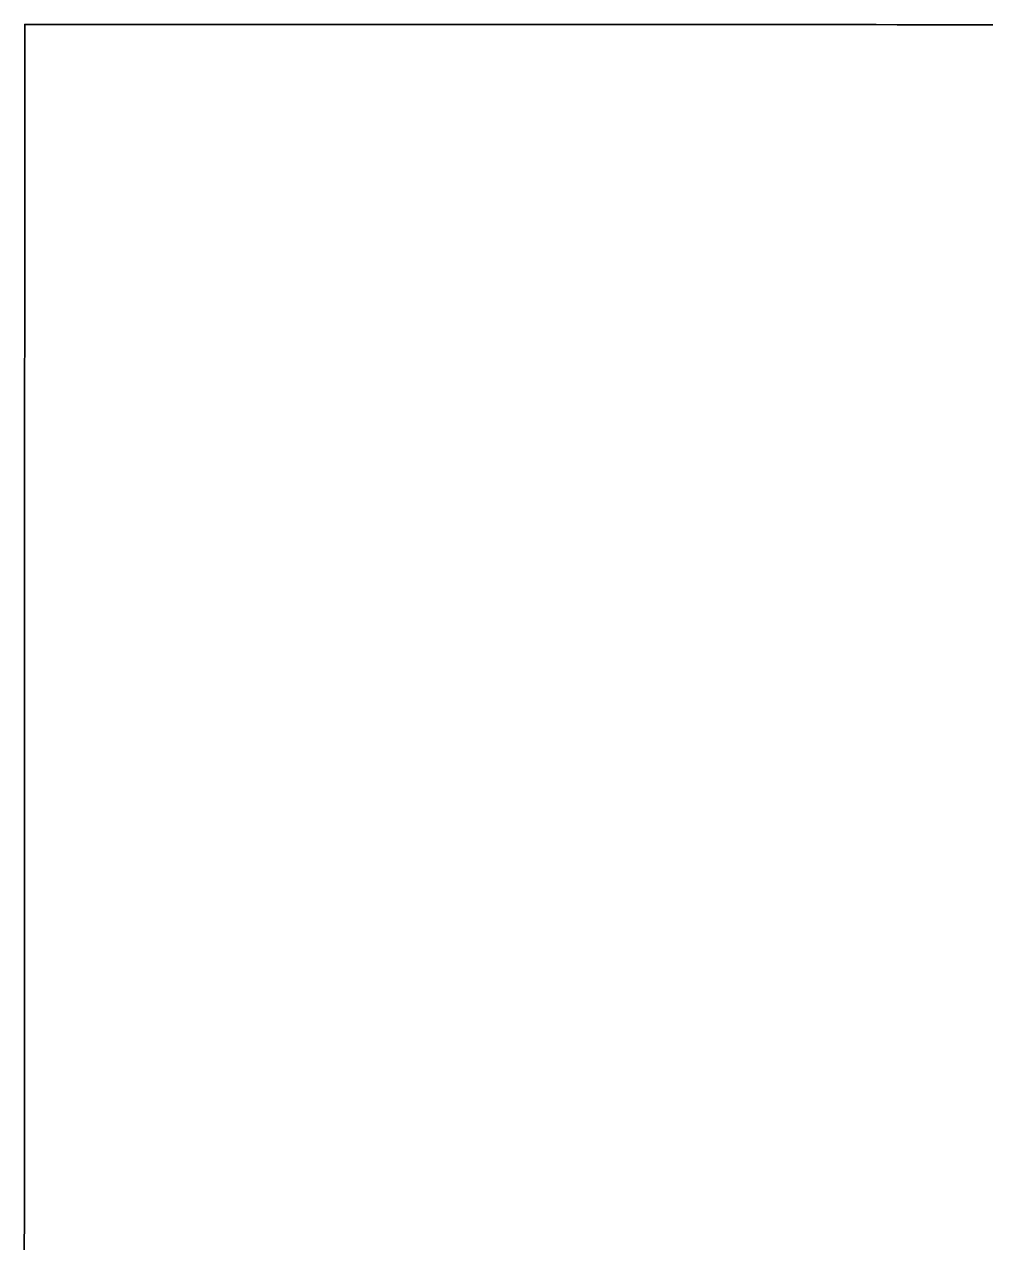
# Model space of a CAD drawing. Extents: x -7.3 to 34, y 0 to 22.
# Drawn here: x 2.23311 to 2.25369, y 0.91159 to 0.93768 of the extents above; entities that cross this region are included whole.
import ezdxf

# ---------------------------------------------------------------- set-up
doc = ezdxf.new("R2010")
doc.units = 0
doc.layers.add('SH_Text', color=7, linetype='Continuous')

msp = doc.modelspace()

# ---------------------------------------------------------------- linework, layer by layer
at = {"layer": 'SH_Text'}
for p, q in [((2.233124, 0.937674), (2.233124, 0.937675)), ((2.233124, 0.937675), (2.233125, 0.937675)), ((2.233124, 0.93767), (2.233124, 0.937674)), ((2.233124, 0.937664), (2.233124, 0.93767)), ((2.233124, 0.937654), (2.233124, 0.937664)), ((2.233124, 0.937642), (2.233124, 0.937654)), ((2.233124, 0.937627), (2.233124, 0.937642)), ((2.233124, 0.937609), (2.233124, 0.937627)), ((2.233124, 0.937588), (2.233124, 0.937609)), ((2.233124, 0.937565), (2.233124, 0.937588)), ((2.233124, 0.937539), (2.233124, 0.937565)), ((2.233124, 0.93751), (2.233124, 0.937539)), ((2.233124, 0.937478), (2.233124, 0.93751)), ((2.233124, 0.937444), (2.233124, 0.937478)), ((2.233124, 0.937407), (2.233124, 0.937444)), ((2.233125, 0.937675), (2.233126, 0.937675)), ((2.233126, 0.937675), (2.233128, 0.937675)), ((2.233128, 0.937675), (2.233131, 0.937675)), ((2.233131, 0.937675), (2.233135, 0.937675)), ((2.233135, 0.937675), (2.23314, 0.937675)), ((2.23314, 0.937675), (2.233145, 0.937675)), ((2.233145, 0.937675), (2.233152, 0.937675)), ((2.233152, 0.937675), (2.233159, 0.937675)), ((2.233159, 0.937675), (2.233167, 0.937675)), ((2.233167, 0.937675), (2.233175, 0.937675)), ((2.233175, 0.937675), (2.233185, 0.937675)), ((2.233185, 0.937675), (2.233195, 0.937675)), ((2.233195, 0.937675), (2.233207, 0.937675)), ((2.233207, 0.937675), (2.233218, 0.937675)), ((2.233218, 0.937675), (2.233231, 0.937675)), ((2.233231, 0.937675), (2.233245, 0.937675)), ((2.233245, 0.937675), (2.233259, 0.937675)), ((2.233259, 0.937675), (2.233274, 0.937675)), ((2.233274, 0.937675), (2.23329, 0.937675)), ((2.23329, 0.937675), (2.233307, 0.937675)), ((2.233307, 0.937675), (2.233324, 0.937675)), ((2.233324, 0.937675), (2.233361, 0.937675)), ((2.233361, 0.937675), (2.233402, 0.937675)), ((2.233402, 0.937675), (2.233445, 0.937675)), ((2.233445, 0.937675), (2.233491, 0.937675)), ((2.233491, 0.937675), (2.23354, 0.937675)), ((2.23354, 0.937675), (2.233593, 0.937675)), ((2.233593, 0.937675), (2.233648, 0.937675)), ((2.233648, 0.937675), (2.233706, 0.937675)), ((2.233706, 0.937675), (2.233767, 0.937675)), ((2.233767, 0.937675), (2.233831, 0.937675)), ((2.233831, 0.937675), (2.233898, 0.937675)), ((2.233898, 0.937675), (2.233967, 0.937675)), ((2.233967, 0.937675), (2.234039, 0.937675)), ((2.234039, 0.937675), (2.234114, 0.937675)), ((2.234114, 0.937675), (2.234192, 0.937675)), ((2.234192, 0.937675), (2.234273, 0.937675)), ((2.234273, 0.937675), (2.234356, 0.937675)), ((2.234356, 0.937675), (2.234442, 0.937675)), ((2.234442, 0.937675), (2.23453, 0.937675)), ((2.23453, 0.937675), (2.234622, 0.937675)), ((2.234622, 0.937675), (2.234715, 0.937675)), ((2.234715, 0.937675), (2.234812, 0.937675)), ((2.234812, 0.937675), (2.23491, 0.937675)), ((2.23491, 0.937675), (2.235012, 0.937675)), ((2.235012, 0.937675), (2.235116, 0.937675)), ((2.235116, 0.937675), (2.235222, 0.937675)), ((2.235222, 0.937675), (2.235331, 0.937675)), ((2.235331, 0.937675), (2.235442, 0.937675)), ((2.235442, 0.937675), (2.235556, 0.937674)), ((2.235556, 0.937674), (2.235671, 0.937674)), ((2.235671, 0.937674), (2.23579, 0.937674)), ((2.23579, 0.937674), (2.23591, 0.937674)), ((2.23591, 0.937674), (2.236033, 0.937674)), ((2.236033, 0.937674), (2.236159, 0.937674)), ((2.236159, 0.937674), (2.236286, 0.937674)), ((2.236286, 0.937674), (2.236416, 0.937674)), ((2.236416, 0.937674), (2.236548, 0.937674)), ((2.236548, 0.937674), (2.236682, 0.937674)), ((2.236682, 0.937674), (2.236818, 0.937674)), ((2.236818, 0.937674), (2.236956, 0.937674)), ((2.236956, 0.937674), (2.237097, 0.937674)), ((2.237097, 0.937674), (2.237239, 0.937674)), ((2.237239, 0.937674), (2.237384, 0.937674)), ((2.237384, 0.937674), (2.23753, 0.937674)), ((2.23753, 0.937674), (2.237679, 0.937674)), ((2.237679, 0.937674), (2.23783, 0.937674)), ((2.23783, 0.937674), (2.237982, 0.937674)), ((2.237982, 0.937674), (2.238137, 0.937674)), ((2.238137, 0.937674), (2.238293, 0.937673)), ((2.238293, 0.937673), (2.238451, 0.937673)), ((2.238451, 0.937673), (2.238611, 0.937673)), ((2.238611, 0.937673), (2.238773, 0.937673)), ((2.238773, 0.937673), (2.238937, 0.937673)), ((2.238937, 0.937673), (2.239103, 0.937673)), ((2.239103, 0.937673), (2.23927, 0.937673)), ((2.23927, 0.937673), (2.239439, 0.937673)), ((2.239439, 0.937673), (2.23961, 0.937673)), ((2.23961, 0.937673), (2.239782, 0.937673)), ((2.239782, 0.937673), (2.239956, 0.937673)), ((2.239956, 0.937673), (2.240132, 0.937673)), ((2.240132, 0.937673), (2.240309, 0.937673)), ((2.240309, 0.937673), (2.240488, 0.937673)), ((2.240488, 0.937673), (2.240668, 0.937673)), ((2.240668, 0.937673), (2.24085, 0.937673)), ((2.24085, 0.937673), (2.241034, 0.937672)), ((2.241034, 0.937672), (2.241219, 0.937672)), ((2.241219, 0.937672), (2.241405, 0.937672)), ((2.241405, 0.937672), (2.241593, 0.937672)), ((2.241593, 0.937672), (2.241783, 0.937672)), ((2.241783, 0.937672), (2.241973, 0.937672)), ((2.241973, 0.937672), (2.242165, 0.937672)), ((2.242165, 0.937672), (2.242359, 0.937672)), ((2.242359, 0.937672), (2.242553, 0.937672)), ((2.242553, 0.937672), (2.242749, 0.937672)), ((2.242749, 0.937672), (2.242947, 0.937672)), ((2.242947, 0.937672), (2.243145, 0.937672)), ((2.243145, 0.937672), (2.243345, 0.937672)), ((2.243345, 0.937672), (2.243546, 0.937672)), ((2.243546, 0.937672), (2.243748, 0.937671)), ((2.243748, 0.937671), (2.243951, 0.937671)), ((2.243951, 0.937671), (2.244156, 0.937671)), ((2.244156, 0.937671), (2.244361, 0.937671)), ((2.244361, 0.937671), (2.244567, 0.937671)), ((2.244567, 0.937671), (2.244775, 0.937671)), ((2.244775, 0.937671), (2.244984, 0.937671)), ((2.244984, 0.937671), (2.245193, 0.937671)), ((2.245193, 0.937671), (2.245404, 0.937671)), ((2.245404, 0.937671), (2.245615, 0.937671)), ((2.245615, 0.937671), (2.245828, 0.937671)), ((2.245828, 0.937671), (2.246041, 0.937671)), ((2.246041, 0.937671), (2.246255, 0.937671)), ((2.246255, 0.937671), (2.24647, 0.93767)), ((2.24647, 0.93767), (2.246686, 0.93767)), ((2.246686, 0.93767), (2.246903, 0.93767)), ((2.246903, 0.93767), (2.247338, 0.93767)), ((2.247338, 0.93767), (2.247777, 0.93767)), ((2.247777, 0.93767), (2.248218, 0.93767)), ((2.248218, 0.93767), (2.248662, 0.93767)), ((2.248662, 0.93767), (2.249108, 0.937669)), ((2.249108, 0.937669), (2.249556, 0.937669)), ((2.249556, 0.937669), (2.250006, 0.937669)), ((2.250006, 0.937669), (2.250457, 0.937669)), ((2.250457, 0.937669), (2.250911, 0.937669)), ((2.250911, 0.937669), (2.251365, 0.937669)), ((2.251365, 0.937669), (2.251821, 0.937668)), ((2.251821, 0.937668), (2.252278, 0.937668)), ((2.252278, 0.937668), (2.253193, 0.937668)), ((2.253193, 0.937668), (2.25411, 0.937668)), ((2.233124, 0.937367), (2.233124, 0.937407)), ((2.233124, 0.937325), (2.233124, 0.937367)), ((2.233124, 0.937279), (2.233124, 0.937325)), ((2.233124, 0.937232), (2.233124, 0.937279)), ((2.233124, 0.937181), (2.233124, 0.937232)), ((2.233124, 0.937128), (2.233124, 0.937181)), ((2.233124, 0.937072), (2.233124, 0.937128)), ((2.233124, 0.937014), (2.233124, 0.937072)), ((2.233124, 0.936953), (2.233124, 0.937014)), ((2.233124, 0.93689), (2.233124, 0.936953)), ((2.233124, 0.936823), (2.233124, 0.93689)), ((2.233124, 0.936755), (2.233124, 0.936823)), ((2.233124, 0.936683), (2.233124, 0.936755)), ((2.233124, 0.93661), (2.233124, 0.936683)), ((2.233124, 0.936533), (2.233124, 0.93661)), ((2.233124, 0.936454), (2.233124, 0.936533)), ((2.233124, 0.936373), (2.233124, 0.936454)), ((2.233124, 0.936289), (2.233124, 0.936373)), ((2.233124, 0.936202), (2.233124, 0.936289)), ((2.233124, 0.936113), (2.233124, 0.936202)), ((2.233123, 0.935928), (2.233124, 0.936022)), ((2.233123, 0.935831), (2.233123, 0.935928)), ((2.233124, 0.936022), (2.233124, 0.936113)), ((2.233123, 0.935732), (2.233123, 0.935831)), ((2.233123, 0.935631), (2.233123, 0.935732)), ((2.233123, 0.935527), (2.233123, 0.935631)), ((2.233123, 0.935421), (2.233123, 0.935527)), ((2.233123, 0.935312), (2.233123, 0.935421)), ((2.233123, 0.935201), (2.233123, 0.935312)), ((2.233123, 0.935088), (2.233123, 0.935201)), ((2.233123, 0.934972), (2.233123, 0.935088)), ((2.233123, 0.934854), (2.233123, 0.934972)), ((2.233123, 0.934733), (2.233123, 0.934854)), ((2.233123, 0.93461), (2.233123, 0.934733)), ((2.233123, 0.934485), (2.233123, 0.93461)), ((2.233123, 0.934357), (2.233123, 0.934485)), ((2.233123, 0.934227), (2.233123, 0.934357)), ((2.233123, 0.934095), (2.233123, 0.934227)), ((2.233123, 0.933961), (2.233123, 0.934095)), ((2.233123, 0.933824), (2.233123, 0.933961)), ((2.233123, 0.933685), (2.233123, 0.933824)), ((2.233123, 0.933543), (2.233123, 0.933685)), ((2.233123, 0.9334), (2.233123, 0.933543)), ((2.233122, 0.933254), (2.233123, 0.9334)), ((2.233122, 0.933106), (2.233122, 0.933254)), ((2.233122, 0.932955), (2.233122, 0.933106)), ((2.233122, 0.932803), (2.233122, 0.932955)), ((2.233122, 0.932648), (2.233122, 0.932803)), ((2.233122, 0.932491), (2.233122, 0.932648)), ((2.233122, 0.932332), (2.233122, 0.932491)), ((2.233122, 0.93217), (2.233122, 0.932332)), ((2.233122, 0.932007), (2.233122, 0.93217)), ((2.233122, 0.931841), (2.233122, 0.932007)), ((2.233122, 0.931673), (2.233122, 0.931841)), ((2.233122, 0.931503), (2.233122, 0.931673)), ((2.233122, 0.931331), (2.233122, 0.931503)), ((2.233122, 0.931157), (2.233122, 0.931331)), ((2.233122, 0.930981), (2.233122, 0.931157)), ((2.233122, 0.930802), (2.233122, 0.930981)), ((2.233122, 0.930622), (2.233122, 0.930802)), ((2.233121, 0.930439), (2.233122, 0.930622)), ((2.233121, 0.930255), (2.233121, 0.930439)), ((2.233121, 0.930068), (2.233121, 0.930255)), ((2.233121, 0.929879), (2.233121, 0.930068)), ((2.233121, 0.929689), (2.233121, 0.929879)), ((2.233121, 0.929496), (2.233121, 0.929689)), ((2.233121, 0.929301), (2.233121, 0.929496)), ((2.233121, 0.929104), (2.233121, 0.929301)), ((2.233121, 0.928906), (2.233121, 0.929104)), ((2.233121, 0.928705), (2.233121, 0.928906)), ((2.233121, 0.928502), (2.233121, 0.928705)), ((2.233121, 0.928298), (2.233121, 0.928502)), ((2.233121, 0.928091), (2.233121, 0.928298)), ((2.233121, 0.927882), (2.233121, 0.928091)), ((2.23312, 0.927672), (2.233121, 0.927882)), ((2.23312, 0.92746), (2.23312, 0.927672)), ((2.23312, 0.927245), (2.23312, 0.92746)), ((2.23312, 0.927029), (2.23312, 0.927245)), ((2.23312, 0.926811), (2.23312, 0.927029)), ((2.23312, 0.926591), (2.23312, 0.926811)), ((2.23312, 0.926369), (2.23312, 0.926591)), ((2.23312, 0.926146), (2.23312, 0.926369)), ((2.23312, 0.92592), (2.23312, 0.926146)), ((2.23312, 0.925693), (2.23312, 0.92592)), ((2.23312, 0.925463), (2.23312, 0.925693)), ((2.23312, 0.925232), (2.23312, 0.925463)), ((2.233119, 0.925), (2.23312, 0.925232)), ((2.233119, 0.924765), (2.233119, 0.925)), ((2.233119, 0.924529), (2.233119, 0.924765)), ((2.233119, 0.924291), (2.233119, 0.924529)), ((2.233119, 0.924051), (2.233119, 0.924291)), ((2.233119, 0.923809), (2.233119, 0.924051)), ((2.233119, 0.923566), (2.233119, 0.923809)), ((2.233119, 0.923321), (2.233119, 0.923566)), ((2.233119, 0.923074), (2.233119, 0.923321)), ((2.233119, 0.922825), (2.233119, 0.923074)), ((2.233119, 0.922575), (2.233119, 0.922825)), ((2.233118, 0.922323), (2.233119, 0.922575)), ((2.233118, 0.922069), (2.233118, 0.922323)), ((2.233118, 0.921814), (2.233118, 0.922069)), ((2.233118, 0.921557), (2.233118, 0.921814)), ((2.233118, 0.921299), (2.233118, 0.921557)), ((2.233118, 0.921038), (2.233118, 0.921299)), ((2.233118, 0.920777), (2.233118, 0.921038)), ((2.233118, 0.920513), (2.233118, 0.920777)), ((2.233118, 0.920248), (2.233118, 0.920513)), ((2.233118, 0.919981), (2.233118, 0.920248)), ((2.233117, 0.919713), (2.233118, 0.919981)), ((2.233117, 0.919443), (2.233117, 0.919713)), ((2.233117, 0.919172), (2.233117, 0.919443)), ((2.233117, 0.918899), (2.233117, 0.919172)), ((2.233117, 0.918625), (2.233117, 0.918899)), ((2.233117, 0.918349), (2.233117, 0.918625)), ((2.233117, 0.918071), (2.233117, 0.918349)), ((2.233117, 0.917792), (2.233117, 0.918071)), ((2.233117, 0.917511), (2.233117, 0.917792)), ((2.233117, 0.917229), (2.233117, 0.917511)), ((2.233116, 0.916946), (2.233117, 0.917229)), ((2.233116, 0.916661), (2.233116, 0.916946)), ((2.233116, 0.916375), (2.233116, 0.916661)), ((2.233116, 0.916087), (2.233116, 0.916375)), ((2.233116, 0.915797), (2.233116, 0.916087)), ((2.233116, 0.915507), (2.233116, 0.915797)), ((2.233116, 0.915214), (2.233116, 0.915507)), ((2.233116, 0.914921), (2.233116, 0.915214)), ((2.233116, 0.914626), (2.233116, 0.914921)), ((2.233116, 0.91433), (2.233116, 0.914626)), ((2.233115, 0.914032), (2.233116, 0.91433)), ((2.233115, 0.913733), (2.233115, 0.914032)), ((2.233115, 0.913432), (2.233115, 0.913733)), ((2.233115, 0.91313), (2.233115, 0.913432)), ((2.233115, 0.912827), (2.233115, 0.91313)), ((2.233115, 0.912523), (2.233115, 0.912827)), ((2.233115, 0.912217), (2.233115, 0.912523)), ((2.233115, 0.91191), (2.233115, 0.912217)), ((2.233114, 0.911602), (2.233115, 0.91191)), ((2.233114, 0.911292), (2.233114, 0.911602))]:
    msp.add_line(p, q, dxfattribs=at)
msp.add_lwpolyline([(2.233114, 0.911292), (2.233114, 0.911602), (2.233115, 0.91191), (2.233115, 0.912217), (2.233115, 0.912523), (2.233115, 0.912827), (2.233115, 0.91313), (2.233115, 0.913432), (2.233115, 0.913733), (2.233115, 0.914032), (2.233116, 0.91433), (2.233116, 0.914626), (2.233116, 0.914921), (2.233116, 0.915214), (2.233116, 0.915507), (2.233116, 0.915797), (2.233116, 0.916087), (2.233116, 0.916375), (2.233116, 0.916661), (2.233116, 0.916946), (2.233117, 0.917229), (2.233117, 0.917511), (2.233117, 0.917792), (2.233117, 0.918071), (2.233117, 0.918349), (2.233117, 0.918625), (2.233117, 0.918899), (2.233117, 0.919172), (2.233117, 0.919443), (2.233117, 0.919713), (2.233118, 0.919981), (2.233118, 0.920248), (2.233118, 0.920513), (2.233118, 0.920777), (2.233118, 0.921038), (2.233118, 0.921299), (2.233118, 0.921557), (2.233118, 0.921814), (2.233118, 0.922069), (2.233118, 0.922323), (2.233119, 0.922575), (2.233119, 0.922825), (2.233119, 0.923074), (2.233119, 0.923321), (2.233119, 0.923566), (2.233119, 0.923809), (2.233119, 0.924051), (2.233119, 0.924291), (2.233119, 0.924529), (2.233119, 0.924765), (2.233119, 0.925), (2.23312, 0.925232), (2.23312, 0.925463), (2.23312, 0.925693), (2.23312, 0.92592), (2.23312, 0.926146), (2.23312, 0.926369), (2.23312, 0.926591), (2.23312, 0.926811), (2.23312, 0.927029), (2.23312, 0.927245), (2.23312, 0.92746), (2.23312, 0.927672), (2.233121, 0.927882), (2.233121, 0.928091), (2.233121, 0.928298), (2.233121, 0.928502), (2.233121, 0.928705), (2.233121, 0.928906), (2.233121, 0.929104), (2.233121, 0.929301), (2.233121, 0.929496), (2.233121, 0.929689), (2.233121, 0.929879), (2.233121, 0.930068), (2.233121, 0.930255), (2.233121, 0.930439), (2.233122, 0.930622), (2.233122, 0.930802), (2.233122, 0.930981), (2.233122, 0.931157), (2.233122, 0.931331), (2.233122, 0.931503), (2.233122, 0.931673), (2.233122, 0.931841), (2.233122, 0.932007), (2.233122, 0.93217), (2.233122, 0.932332), (2.233122, 0.932491), (2.233122, 0.932648), (2.233122, 0.932803), (2.233122, 0.932955), (2.233122, 0.933106), (2.233122, 0.933254), (2.233123, 0.9334), (2.233123, 0.933543), (2.233123, 0.933685), (2.233123, 0.933824), (2.233123, 0.933961), (2.233123, 0.934095), (2.233123, 0.934227), (2.233123, 0.934357), (2.233123, 0.934485), (2.233123, 0.93461), (2.233123, 0.934733), (2.233123, 0.934854), (2.233123, 0.934972), (2.233123, 0.935088), (2.233123, 0.935201), (2.233123, 0.935312), (2.233123, 0.935421), (2.233123, 0.935527), (2.233123, 0.935631), (2.233123, 0.935732), (2.233123, 0.935831), (2.233123, 0.935928), (2.233124, 0.936022), (2.233124, 0.936113), (2.233124, 0.936202), (2.233124, 0.936289), (2.233124, 0.936373), (2.233124, 0.936454), (2.233124, 0.936533), (2.233124, 0.93661), (2.233124, 0.936683), (2.233124, 0.936755), (2.233124, 0.936823), (2.233124, 0.93689), (2.233124, 0.936953), (2.233124, 0.937014), (2.233124, 0.937072), (2.233124, 0.937128), (2.233124, 0.937181), (2.233124, 0.937232), (2.233124, 0.937279), (2.233124, 0.937325), (2.233124, 0.937367), (2.233124, 0.937407), (2.233124, 0.937444), (2.233124, 0.937478), (2.233124, 0.93751), (2.233124, 0.937539), (2.233124, 0.937565), (2.233124, 0.937588), (2.233124, 0.937609), (2.233124, 0.937627), (2.233124, 0.937642), (2.233124, 0.937654), (2.233124, 0.937664), (2.233124, 0.93767), (2.233124, 0.937674), (2.233124, 0.937675), (2.233125, 0.937675), (2.233126, 0.937675), (2.233128, 0.937675), (2.233131, 0.937675), (2.233135, 0.937675), (2.23314, 0.937675), (2.233145, 0.937675), (2.233152, 0.937675), (2.233159, 0.937675), (2.233167, 0.937675), (2.233175, 0.937675), (2.233185, 0.937675), (2.233195, 0.937675), (2.233207, 0.937675), (2.233218, 0.937675), (2.233231, 0.937675), (2.233245, 0.937675), (2.233259, 0.937675), (2.233274, 0.937675), (2.23329, 0.937675), (2.233307, 0.937675), (2.233324, 0.937675), (2.233361, 0.937675), (2.233402, 0.937675), (2.233445, 0.937675), (2.233491, 0.937675), (2.23354, 0.937675), (2.233593, 0.937675), (2.233648, 0.937675), (2.233706, 0.937675), (2.233767, 0.937675), (2.233831, 0.937675), (2.233898, 0.937675), (2.233967, 0.937675), (2.234039, 0.937675), (2.234114, 0.937675), (2.234192, 0.937675), (2.234273, 0.937675), (2.234356, 0.937675), (2.234442, 0.937675), (2.23453, 0.937675), (2.234622, 0.937675), (2.234715, 0.937675), (2.234812, 0.937675), (2.23491, 0.937675), (2.235012, 0.937675), (2.235116, 0.937675), (2.235222, 0.937675), (2.235331, 0.937675), (2.235442, 0.937675), (2.235556, 0.937674), (2.235671, 0.937674), (2.23579, 0.937674), (2.23591, 0.937674), (2.236033, 0.937674), (2.236159, 0.937674), (2.236286, 0.937674), (2.236416, 0.937674), (2.236548, 0.937674), (2.236682, 0.937674), (2.236818, 0.937674), (2.236956, 0.937674), (2.237097, 0.937674), (2.237239, 0.937674), (2.237384, 0.937674), (2.23753, 0.937674), (2.237679, 0.937674), (2.23783, 0.937674), (2.237982, 0.937674), (2.238137, 0.937674), (2.238293, 0.937673), (2.238451, 0.937673), (2.238611, 0.937673), (2.238773, 0.937673), (2.238937, 0.937673), (2.239103, 0.937673), (2.23927, 0.937673), (2.239439, 0.937673), (2.23961, 0.937673), (2.239782, 0.937673), (2.239956, 0.937673), (2.240132, 0.937673), (2.240309, 0.937673), (2.240488, 0.937673), (2.240668, 0.937673), (2.24085, 0.937673), (2.241034, 0.937672), (2.241219, 0.937672), (2.241405, 0.937672), (2.241593, 0.937672), (2.241783, 0.937672), (2.241973, 0.937672), (2.242165, 0.937672), (2.242359, 0.937672), (2.242553, 0.937672), (2.242749, 0.937672), (2.242947, 0.937672), (2.243145, 0.937672), (2.243345, 0.937672), (2.243546, 0.937672), (2.243748, 0.937671), (2.243951, 0.937671), (2.244156, 0.937671), (2.244361, 0.937671), (2.244567, 0.937671), (2.244775, 0.937671), (2.244984, 0.937671), (2.245193, 0.937671), (2.245404, 0.937671), (2.245615, 0.937671), (2.245828, 0.937671), (2.246041, 0.937671), (2.246255, 0.937671), (2.24647, 0.93767), (2.246686, 0.93767), (2.246903, 0.93767), (2.247338, 0.93767), (2.247777, 0.93767), (2.248218, 0.93767), (2.248662, 0.93767), (2.249108, 0.937669), (2.249556, 0.937669), (2.250006, 0.937669), (2.250457, 0.937669), (2.250911, 0.937669), (2.251365, 0.937669), (2.251821, 0.937668), (2.252278, 0.937668), (2.253193, 0.937668), (2.25411, 0.937668)], dxfattribs=at)

doc.saveas('drawing.dxf')
